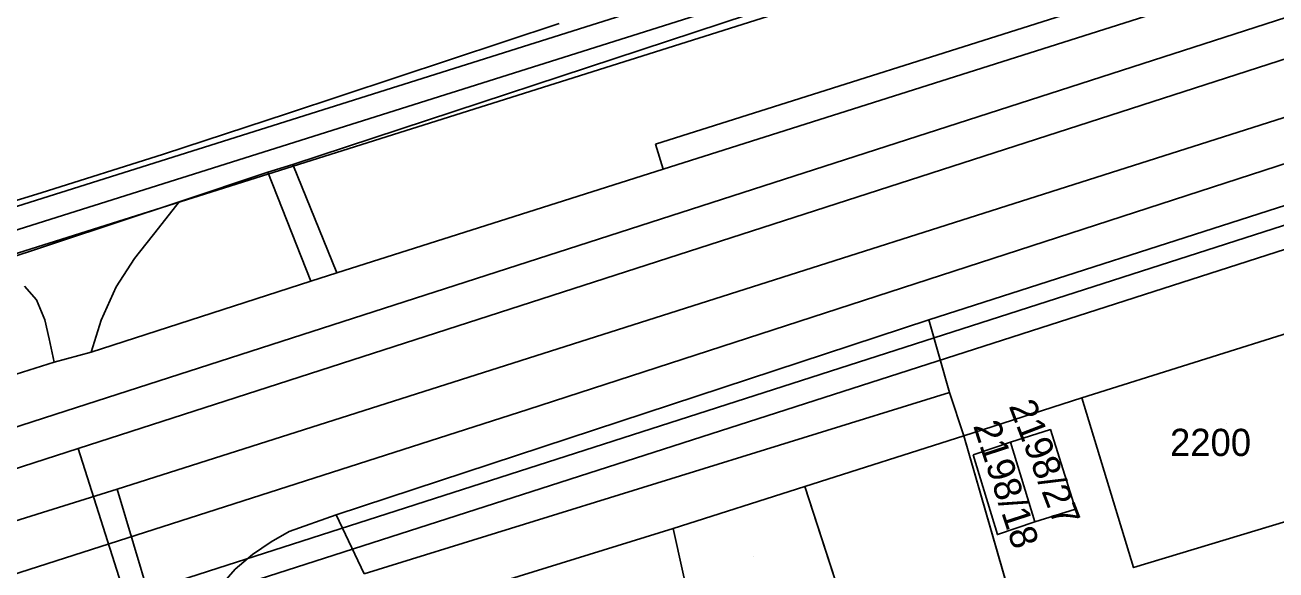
# Model space of a CAD drawing. Extents: x -263423 to -261326, y -1240067 to -1237864.
# Drawn here: x -262394.7 to -262302.9, y -1238639.7 to -1238599.7 of the extents above; entities that cross this region are included whole.
import ezdxf

# ---------------------------------------------------------------- set-up
doc = ezdxf.new("R2010")
doc.units = 0
for name, color, linetype in [('body_kn', 7, 'Continuous'), ('katuz_linie', 7, 'Continuous'), ('kladpar_druhypozemkov', 7, 'Continuous'), ('kladpar_hranice', 7, 'Continuous'), ('kladpar_parcelnecisla', 7, 'Continuous'), ('kladpar_plochy', 7, 'Continuous'), ('tarchy_linie', 7, 'Continuous'), ('zappar_hrandruhpozemk', 7, 'Continuous'), ('zuob_linie', 7, 'Continuous'), ('zuob_plochy', 7, 'Continuous')]:
    doc.layers.add(name, color=color, linetype=linetype)

msp = doc.modelspace()

# ---------------------------------------------------------------- linework, layer by layer
at = {"layer": 'body_kn'}
for p, q in [((-262375.46, -1238606.22), (-262375.46, -1238606.22)), ((-262348.45, -1238608.46), (-262348.45, -1238608.46)), ((-262348.45, -1238608.46), (-262348.45, -1238608.46)), ((-262384.57, -1238609.19), (-262384.57, -1238609.19)), ((-262375.06, -1238609.96), (-262375.06, -1238609.96)), ((-262375.06, -1238609.96), (-262375.06, -1238609.96)), ((-262376.9, -1238610.52), (-262376.9, -1238610.52)), ((-262376.9, -1238610.52), (-262376.9, -1238610.52)), ((-262347.9, -1238610.3), (-262347.9, -1238610.3)), ((-262347.9, -1238610.3), (-262347.9, -1238610.3)), ((-262393.54, -1238612.04), (-262393.54, -1238612.04)), ((-262383.4, -1238612.69), (-262383.4, -1238612.69)), ((-262384.94, -1238614.64), (-262384.94, -1238614.64)), ((-262386.68, -1238616.85), (-262386.68, -1238616.85)), ((-262371.84, -1238617.92), (-262371.84, -1238617.92)), ((-262371.84, -1238617.92), (-262371.84, -1238617.92)), ((-262388.03, -1238618.93), (-262388.03, -1238618.93)), ((-262373.75, -1238618.53), (-262373.75, -1238618.53)), ((-262373.75, -1238618.53), (-262373.75, -1238618.53)), ((-262393.88, -1238619.9), (-262393.88, -1238619.9)), ((-262393.26, -1238621.36), (-262393.26, -1238621.36)), ((-262389.14, -1238621.39), (-262389.14, -1238621.39)), ((-262328.4, -1238621.36), (-262328.4, -1238621.36)), ((-262328.4, -1238621.36), (-262328.4, -1238621.36)), ((-262392.96, -1238622.76), (-262392.96, -1238622.76)), ((-262389.86, -1238623.73), (-262389.86, -1238623.73)), ((-262389.86, -1238623.73), (-262389.86, -1238623.73)), ((-262392.59, -1238624.47), (-262392.59, -1238624.47)), ((-262326.87, -1238626.7), (-262326.87, -1238626.7)), ((-262326.87, -1238626.7), (-262326.87, -1238626.7)), ((-262317.17, -1238627.1), (-262317.17, -1238627.1)), ((-262391.71, -1238628.04), (-262391.71, -1238628.04)), ((-262357.83, -1238627.94), (-262357.83, -1238627.94)), ((-262325.83, -1238629.88), (-262325.83, -1238629.88)), ((-262325.83, -1238629.88), (-262325.83, -1238629.88)), ((-262319.47, -1238629.42), (-262319.47, -1238629.42)), ((-262390.82, -1238630.8), (-262390.82, -1238630.8)), ((-262390.82, -1238630.8), (-262390.82, -1238630.8)), ((-262322.4, -1238630.35), (-262322.4, -1238630.35)), ((-262322.4, -1238630.35), (-262322.4, -1238630.35)), ((-262325.14, -1238631.28), (-262325.14, -1238631.28)), ((-262325.14, -1238631.28), (-262325.14, -1238631.28)), ((-262387.97, -1238633.8), (-262387.97, -1238633.8)), ((-262387.97, -1238633.8), (-262387.97, -1238633.8)), ((-262337.48, -1238633.59), (-262337.48, -1238633.59)), ((-262337.48, -1238633.59), (-262337.48, -1238633.59)), ((-262371.89, -1238635.67), (-262371.89, -1238635.67)), ((-262371.89, -1238635.67), (-262371.89, -1238635.67)), ((-262317.63, -1238635.27), (-262317.63, -1238635.27)), ((-262320.62, -1238636.2), (-262320.62, -1238636.2)), ((-262375.33, -1238636.91), (-262375.33, -1238636.91)), ((-262347.16, -1238636.69), (-262347.16, -1238636.69)), ((-262347.16, -1238636.69), (-262347.16, -1238636.69)), ((-262323.36, -1238637.13), (-262323.36, -1238637.13)), ((-262376.67, -1238637.66), (-262376.67, -1238637.66)), ((-262378.02, -1238638.6), (-262378.02, -1238638.6)), ((-262379.3, -1238639.67), (-262379.3, -1238639.67)), ((-262313.36, -1238639.55), (-262313.36, -1238639.55))]:
    msp.add_line(p, q, dxfattribs=at)
at = {"layer": 'katuz_linie'}
msp.add_lwpolyline([(-262467.6, -1238636.18), (-262425.26, -1238621.92), (-262421.43, -1238620.6), (-262417.61, -1238619.44), (-262396.6, -1238612.97), (-262393.54, -1238612.04), (-262384.57, -1238609.19), (-262375.46, -1238606.22), (-262355.53, -1238599.59)], dxfattribs=at)
at = {"layer": 'kladpar_druhypozemkov'}
for p, q in [((-262306.54, -1238628.96), (-262306.54, -1238628.96)), ((-262319.1, -1238632.45), (-262319.1, -1238632.45)), ((-262322.05, -1238633.3), (-262322.05, -1238633.3)), ((-262341.24, -1238638.76), (-262341.24, -1238638.76))]:
    msp.add_line(p, q, dxfattribs=at)
at = {"layer": 'kladpar_hranice'}
msp.add_line((-262337.48, -1238633.59), (-262325.83, -1238629.88), dxfattribs=at)
for points in [[(-262267.63, -1238592.94), (-262266.52, -1238601.94), (-262266.38, -1238602.95), (-262265.34, -1238610.7), (-262283.93, -1238616.51), (-262300.68, -1238621.9), (-262317.17, -1238627.1), (-262325.83, -1238629.88), (-262337.48, -1238633.59), (-262347.16, -1238636.69), (-262359.48, -1238640.51), (-262364.92, -1238642.19), (-262369.02, -1238643.51), (-262378.48, -1238646.52), (-262382.37, -1238647.89), (-262388.1, -1238649.81), (-262393.51, -1238651.54), (-262411.33, -1238657.04), (-262430.25, -1238663.11), (-262432.09, -1238663.67), (-262455.65, -1238671.41)], [(-262467.6, -1238636.18), (-262425.26, -1238621.92), (-262421.43, -1238620.6), (-262417.61, -1238619.44), (-262396.6, -1238612.97), (-262393.54, -1238612.04), (-262384.57, -1238609.19), (-262375.46, -1238606.22), (-262355.53, -1238599.59)], [(-262300.68, -1238621.9), (-262296.62, -1238634.49), (-262313.36, -1238639.55), (-262317.17, -1238627.1), (-262300.68, -1238621.9)], [(-262325.83, -1238629.88), (-262317.17, -1238627.1), (-262313.36, -1238639.55), (-262296.62, -1238634.49)], [(-262341.67, -1238683.34), (-262341.8, -1238682.95), (-262347.93, -1238662.49), (-262346.47, -1238662.12), (-262344.43, -1238661.63), (-262341.89, -1238661.08), (-262318.81, -1238653.69), (-262312.21, -1238651.7), (-262313.81, -1238646.45), (-262314.93, -1238646.81), (-262316.34, -1238642.29), (-262321.75, -1238643.98), (-262325.83, -1238629.88)], [(-262325.83, -1238629.88), (-262321.75, -1238643.98), (-262320.39, -1238648.46), (-262318.81, -1238653.69), (-262341.89, -1238661.08), (-262342.79, -1238656.76), (-262342.97, -1238655.87), (-262339.92, -1238654.88), (-262341.88, -1238647.95), (-262339.46, -1238647.21), (-262339.21, -1238648.04), (-262334.95, -1238646.68), (-262335.19, -1238645.98), (-262333.66, -1238645.42), (-262337.48, -1238633.59)], [(-262325.14, -1238631.28), (-262323.36, -1238637.13), (-262320.62, -1238636.2), (-262317.63, -1238635.27), (-262319.47, -1238629.42), (-262322.4, -1238630.35), (-262325.14, -1238631.28)], [(-262322.4, -1238630.35), (-262319.47, -1238629.42), (-262317.63, -1238635.27), (-262320.62, -1238636.2), (-262322.4, -1238630.35)], [(-262325.14, -1238631.28), (-262322.4, -1238630.35), (-262320.62, -1238636.2), (-262323.36, -1238637.13), (-262325.14, -1238631.28)], [(-262337.48, -1238633.59), (-262333.66, -1238645.42), (-262335.19, -1238645.98), (-262334.95, -1238646.68), (-262339.21, -1238648.04), (-262339.46, -1238647.21), (-262341.88, -1238647.95), (-262339.92, -1238654.88), (-262342.97, -1238655.87), (-262343.76, -1238652.06), (-262347.16, -1238636.69), (-262337.48, -1238633.59)], [(-262347.16, -1238636.69), (-262343.76, -1238652.06), (-262349.62, -1238653.66), (-262350.1, -1238651.82), (-262361.05, -1238654.46), (-262363.21, -1238655.01), (-262363.58, -1238654.06), (-262364.14, -1238652.53), (-262362.1, -1238651.85), (-262356.53, -1238649.98), (-262356.74, -1238649.31), (-262355.5, -1238648.92), (-262357.3, -1238643.13), (-262358.55, -1238643.52), (-262359.48, -1238640.51), (-262347.16, -1238636.69)]]:
    msp.add_lwpolyline(points, dxfattribs=at)
at = {"layer": 'kladpar_plochy'}
for p, q in [((-262325.83, -1238629.88), (-262317.17, -1238627.1)), ((-262317.17, -1238627.1), (-262313.36, -1238639.55)), ((-262337.48, -1238633.59), (-262325.83, -1238629.88)), ((-262325.83, -1238629.88), (-262321.75, -1238643.98)), ((-262321.75, -1238643.98), (-262325.83, -1238629.88)), ((-262319.47, -1238629.42), (-262322.4, -1238630.35)), ((-262317.63, -1238635.27), (-262319.47, -1238629.42)), ((-262322.4, -1238630.35), (-262325.14, -1238631.28)), ((-262325.14, -1238631.28), (-262323.36, -1238637.13)), ((-262333.66, -1238645.42), (-262337.48, -1238633.59)), ((-262313.36, -1238639.55), (-262296.62, -1238634.49)), ((-262320.62, -1238636.2), (-262317.63, -1238635.27)), ((-262323.36, -1238637.13), (-262320.62, -1238636.2))]:
    msp.add_line(p, q, dxfattribs=at)
for points in [[(-262267.63, -1238592.94), (-262266.52, -1238601.94), (-262266.38, -1238602.95), (-262265.34, -1238610.7), (-262283.93, -1238616.51), (-262300.68, -1238621.9), (-262317.17, -1238627.1), (-262325.83, -1238629.88), (-262337.48, -1238633.59), (-262347.16, -1238636.69), (-262359.48, -1238640.51), (-262364.92, -1238642.19), (-262369.02, -1238643.51), (-262378.48, -1238646.52), (-262382.37, -1238647.89), (-262388.1, -1238649.81), (-262393.51, -1238651.54), (-262411.33, -1238657.04), (-262430.25, -1238663.11), (-262432.09, -1238663.67), (-262455.65, -1238671.41)], [(-262467.6, -1238636.18), (-262425.26, -1238621.92), (-262421.43, -1238620.6), (-262417.61, -1238619.44), (-262396.6, -1238612.97), (-262393.54, -1238612.04), (-262384.57, -1238609.19), (-262375.46, -1238606.22), (-262355.53, -1238599.59)]]:
    msp.add_lwpolyline(points, dxfattribs=at)
for points in [[(-262300.68, -1238621.9), (-262296.62, -1238634.49), (-262313.36, -1238639.55), (-262317.17, -1238627.1)], [(-262322.4, -1238630.35), (-262319.47, -1238629.42), (-262317.63, -1238635.27), (-262320.62, -1238636.2)], [(-262325.14, -1238631.28), (-262322.4, -1238630.35), (-262320.62, -1238636.2), (-262323.36, -1238637.13)], [(-262337.48, -1238633.59), (-262333.66, -1238645.42), (-262335.19, -1238645.98), (-262334.95, -1238646.68), (-262339.21, -1238648.04), (-262339.46, -1238647.21), (-262341.88, -1238647.95), (-262339.92, -1238654.88), (-262342.97, -1238655.87), (-262343.76, -1238652.06), (-262347.16, -1238636.69)], [(-262347.16, -1238636.69), (-262343.76, -1238652.06), (-262349.62, -1238653.66), (-262350.1, -1238651.82), (-262361.05, -1238654.46), (-262363.21, -1238655.01), (-262363.58, -1238654.06), (-262364.14, -1238652.53), (-262362.1, -1238651.85), (-262356.53, -1238649.98), (-262356.74, -1238649.31), (-262355.5, -1238648.92), (-262357.3, -1238643.13), (-262358.55, -1238643.52), (-262359.48, -1238640.51)]]:
    msp.add_lwpolyline(points, close=True, dxfattribs=at)
at = {"layer": 'tarchy_linie'}
for p, q in [((-262390.82, -1238630.8), (-262385.11, -1238648.81)), ((-262387.97, -1238633.8), (-262383.62, -1238648.31))]:
    msp.add_line(p, q, dxfattribs=at)
for points in [[(-262546.17, -1238662.5), (-262452.13, -1238632.17), (-262441.14, -1238629.21), (-262292.67, -1238582.32), (-262271.31, -1238574.21)], [(-262452.39, -1238633.98), (-262451.66, -1238633.75), (-262440.67, -1238630.79), (-262292.08, -1238583.86), (-262279.02, -1238578.9), (-262276.38, -1238583.31), (-262273.07, -1238595.1), (-262276.1, -1238596.5), (-262288.42, -1238600.43), (-262301.44, -1238598.91), (-262391.71, -1238628.04), (-262448.73, -1238646.5), (-262452.39, -1238633.98)], [(-262444.56, -1238628.42), (-262441.6, -1238627.62), (-262293.16, -1238580.74)], [(-262822.74, -1238779.25), (-262789.34, -1238769.25), (-262755.15, -1238752.18), (-262662.78, -1238722.18), (-262575.32, -1238694.81), (-262549.59, -1238684.59), (-262510.76, -1238673.25), (-262446.29, -1238652.03), (-262387.97, -1238633.8), (-262274.41, -1238597.6), (-262267.42, -1238595.28), (-262264.24, -1238594.43)], [(-262821.51, -1238774.65), (-262772.9, -1238761), (-262557.17, -1238691.92), (-262357.83, -1238627.94), (-262278.18, -1238602.08), (-262270.31, -1238598.46), (-262263.92, -1238595.52)], [(-262262.71, -1238599.58), (-262268.8, -1238602.39), (-262261.79, -1238602.68), (-262260.92, -1238605.62), (-262260.04, -1238608.55), (-262273.6, -1238607.99), (-262275.96, -1238607.72), (-262383.78, -1238642.41), (-262382.16, -1238647.82), (-262382.37, -1238647.89), (-262383.62, -1238648.31), (-262385.11, -1238648.81), (-262386.67, -1238649.33), (-262388.4, -1238643.89), (-262421.62, -1238654.58), (-262521.21, -1238686.69)], [(-262780.24, -1238755.79), (-262578.22, -1238690.23), (-262541.33, -1238679.48), (-262449.48, -1238649.79), (-262390.82, -1238630.8), (-262301.16, -1238601.86), (-262273.37, -1238605.1), (-262260.92, -1238605.62)], [(-262769.28, -1238765.08), (-262521.73, -1238685.07), (-262422.14, -1238652.96), (-262273.37, -1238605.1)]]:
    msp.add_lwpolyline(points, dxfattribs=at)
at = {"layer": 'zappar_hrandruhpozemk'}
for p, q in [((-262348.45, -1238608.46), (-262301.02, -1238593.43)), ((-262300.46, -1238595.21), (-262347.9, -1238610.3)), ((-262341.62, -1238598.94), (-262375.06, -1238609.96)), ((-262287.21, -1238608.12), (-262328.4, -1238621.36)), ((-262347.9, -1238610.3), (-262348.45, -1238608.46)), ((-262375.06, -1238609.96), (-262371.84, -1238617.92)), ((-262376.9, -1238610.52), (-262373.75, -1238618.53)), ((-262347.9, -1238610.3), (-262371.84, -1238617.92)), ((-262388.03, -1238618.93), (-262386.68, -1238616.85)), ((-262371.84, -1238617.92), (-262373.75, -1238618.53)), ((-262394.76, -1238618.88), (-262393.88, -1238619.9)), ((-262373.75, -1238618.53), (-262389.86, -1238623.73)), ((-262371.89, -1238635.67), (-262328.4, -1238621.36)), ((-262328.4, -1238621.36), (-262326.87, -1238626.7)), ((-262326.87, -1238626.7), (-262369.84, -1238640)), ((-262325.83, -1238629.88), (-262326.87, -1238626.7)), ((-262369.84, -1238640), (-262371.89, -1238635.67)), ((-262380.45, -1238640.99), (-262379.3, -1238639.67))]:
    msp.add_line(p, q, dxfattribs=at)
for points in [[(-262424.98, -1238626.31), (-262421.41, -1238625.13), (-262397.02, -1238617.21), (-262383.4, -1238612.69), (-262376.9, -1238610.52), (-262375.06, -1238609.96)], [(-262386.68, -1238616.85), (-262384.94, -1238614.64), (-262383.4, -1238612.69)], [(-262389.86, -1238623.73), (-262389.14, -1238621.39), (-262388.03, -1238618.93)], [(-262393.88, -1238619.9), (-262393.26, -1238621.36), (-262392.96, -1238622.76), (-262392.59, -1238624.47)], [(-262389.86, -1238623.73), (-262392.59, -1238624.47), (-262418.63, -1238632.7), (-262422.26, -1238633.81)], [(-262379.3, -1238639.67), (-262378.02, -1238638.6), (-262376.67, -1238637.66), (-262375.33, -1238636.91), (-262371.89, -1238635.67)]]:
    msp.add_lwpolyline(points, dxfattribs=at)
at = {"layer": 'zuob_linie'}
msp.add_lwpolyline([(-262425.26, -1238621.92), (-262421.43, -1238620.6), (-262417.61, -1238619.44), (-262396.6, -1238612.97), (-262393.54, -1238612.04), (-262384.57, -1238609.19), (-262375.46, -1238606.22), (-262355.53, -1238599.59)], dxfattribs=at)
at = {"layer": 'zuob_plochy'}
msp.add_lwpolyline([(-262467.6, -1238636.18), (-262425.26, -1238621.92), (-262421.43, -1238620.6), (-262417.61, -1238619.44), (-262396.6, -1238612.97), (-262393.54, -1238612.04), (-262384.57, -1238609.19), (-262375.46, -1238606.22), (-262355.53, -1238599.59)], dxfattribs=at)

# ---------------------------------------------------------------- texts
at = {"layer": 'kladpar_parcelnecisla'}
for s, rotation, p in [('2198/27', 291, (-262322.542, -1238627.679)), ('2198/18', 288, (-262325.151, -1238629.129))]:
    msp.add_text(s, height=2, rotation=rotation, dxfattribs=at).set_placement(p)
msp.add_text('2200', height=2, dxfattribs=at).set_placement((-262310.686, -1238631.36))

doc.saveas('drawing.dxf')
